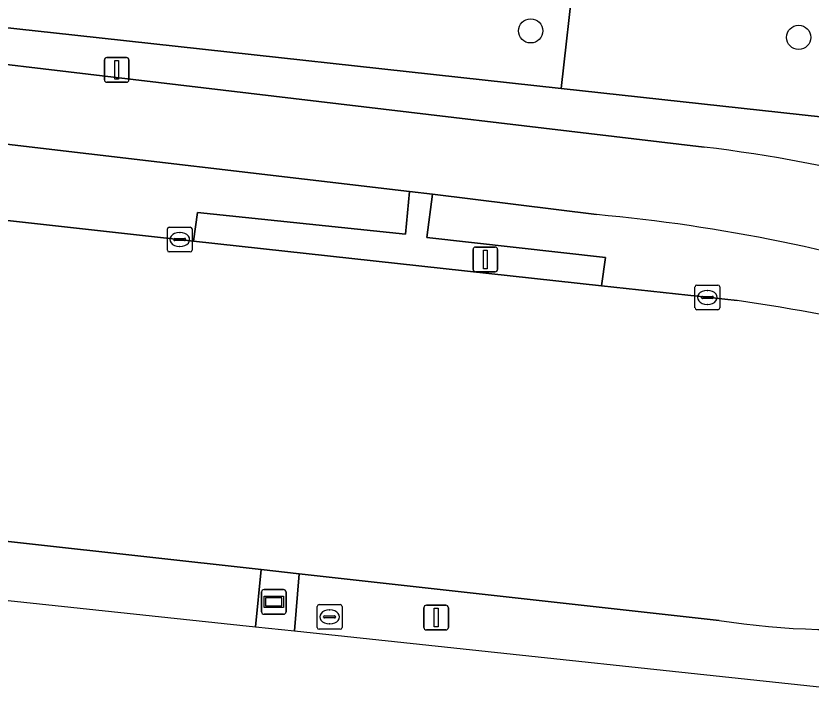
# Model space of a CAD drawing. Extents: x 161928 to 163071, y 386474 to 387428.
# Drawn here: x 162221.75 to 162253.9, y 386488.3 to 386515.81 of the extents above; entities that cross this region are included whole.
import ezdxf

# ---------------------------------------------------------------- set-up
doc = ezdxf.new("R2010")
doc.units = 0
for name, color, linetype in [('IMGEO_Berm_groen', 7, 'Continuous'), ('IMGEO_Boom', 7, 'Continuous'), ('IMGEO_Fietspad_gesloten', 7, 'Continuous'), ('IMGEO_Gemengd_bos', 7, 'Continuous'), ('IMGEO_Groenvoorziening', 7, 'Continuous'), ('IMGEO_Kolk', 7, 'Continuous'), ('IMGEO_Lichtmast', 7, 'Continuous'), ('IMGEO_Muur', 7, 'Continuous'), ('IMGEO_Reclamebord', 7, 'Continuous'), ('IMGEO_Rijbaan_regionaal_gesloten', 7, 'Continuous'), ('IMGEO_Rioolput', 7, 'Continuous'), ('IMGEO_Voetpad_open', 7, 'Continuous')]:
    doc.layers.add(name, color=color, linetype=linetype)

msp = doc.modelspace()

# ---------------------------------------------------------------- linework, layer by layer
at = {"layer": 'IMGEO_Berm_groen'}
for points in [[(162204.642, 386509.392), (162228.922, 386506.704), (162229.092, 386507.852), (162237.5, 386506.976), (162237.663, 386508.709), (162220.439, 386510.724)], [(162245.22, 386507.772), (162238.589, 386508.594), (162238.369, 386506.84), (162245.582, 386506.038), (162245.422, 386504.885), (162250.911, 386504.292)], [(162231.431, 386491.103), (162231.661, 386493.416), (162203.303, 386496.561)], [(162202.949, 386494.134), (162231.431, 386491.103)], [(162250.188, 386491.361), (162233.199, 386493.245), (162233.006, 386490.936), (162257.775, 386488.3)]]:
    msp.add_lwpolyline(points, dxfattribs=at)
for centre, radius, start, end in [((162239.1, 386439.978), 68.069, 72.11431, 84.84135), ((162242.843, 386445.504), 59.339, 68.64521, 82.18575), ((162254.999, 386522.126), 31.139, 261.1128, 275.8622)]:
    msp.add_arc(centre, radius, start, end, dxfattribs=at)
at = {"layer": 'IMGEO_Boom'}
for centre in [(162242.56, 386515.203), (162253.396, 386514.939)]:
    msp.add_circle(centre, 0.489, dxfattribs=at)
at = {"layer": 'IMGEO_Fietspad_gesloten'}
for points in [[(162249.57, 386510.502), (162212.718, 386514.865), (162205.323, 386515.589), (162202.846, 386515.924)], [(162201.4, 386510.104), (162201.741, 386513.017), (162205.142, 386512.679), (162220.439, 386510.724), (162237.663, 386508.709), (162238.589, 386508.594), (162245.22, 386507.772)]]:
    msp.add_lwpolyline(points, dxfattribs=at)
for centre, radius, start, end in [((162242.399, 386450.863), 60.069, 67.68753, 83.14413), ((162239.1, 386439.978), 68.069, 72.11431, 84.84135)]:
    msp.add_arc(centre, radius, start, end, dxfattribs=at)
at = {"layer": 'IMGEO_Gemengd_bos'}
for points in [[(162244.314, 386517.547), (162224.653, 386519.735), (162210.364, 386521.35), (162203.272, 386522.117), (162212.87, 386516.261), (162224.131, 386515.029), (162243.789, 386512.877)], [(162256.748, 386511.459), (162259.637, 386510.771), (162272.737, 386509.296), (162273.275, 386514.324), (162244.314, 386517.547), (162243.789, 386512.877)]]:
    msp.add_lwpolyline(points, close=True, dxfattribs=at)
at = {"layer": 'IMGEO_Groenvoorziening'}
msp.add_lwpolyline([(162380.871, 386491.346), (162381.458, 386496.265), (162381.983, 386500), (162382.205, 386501.975), (162371.516, 386503.188), (162370.953, 386498.22), (162297.494, 386506.509), (162297.39, 386505.635), (162272.624, 386508.235), (162272.737, 386509.296), (162259.637, 386510.771), (162256.748, 386511.459), (162243.789, 386512.877), (162224.131, 386515.029), (162212.87, 386516.261), (162203.272, 386522.117), (162202.401, 386522.176), (162203.943, 386517.405), (162205.389, 386517.222), (162205.323, 386515.589), (162212.718, 386514.865), (162249.57, 386510.502)], dxfattribs=at)
msp.add_arc((162242.399, 386450.863), 60.069, 67.68753, 83.14413, dxfattribs=at)
at = {"layer": 'IMGEO_Kolk'}
for p, q in [((162227.946, 386507.265), (162228.798, 386507.265)), ((162227.871, 386506.339), (162227.871, 386507.191)), ((162228.359, 386507.045), (162228.384, 386507.045)), ((162228.872, 386507.191), (162228.872, 386506.339)), ((162228.13, 386506.759), (162228.13, 386506.771)), ((162228.568, 386506.722), (162228.17, 386506.722)), ((162228.173, 386506.808), (162228.571, 386506.808)), ((162228.614, 386506.771), (162228.614, 386506.759)), ((162228.798, 386506.265), (162227.946, 386506.265)), ((162228.382, 386506.485), (162228.357, 386506.485)), ((162249.205, 386503.996), (162249.205, 386504.848)), ((162249.28, 386504.922), (162250.132, 386504.922)), ((162249.693, 386504.702), (162249.718, 386504.702)), ((162250.206, 386504.848), (162250.206, 386503.996)), ((162249.464, 386504.416), (162249.464, 386504.428)), ((162249.902, 386504.379), (162249.504, 386504.379)), ((162249.507, 386504.465), (162249.905, 386504.465)), ((162249.948, 386504.428), (162249.948, 386504.416)), ((162249.716, 386504.142), (162249.691, 386504.142)), ((162250.132, 386503.922), (162249.28, 386503.922))]:
    msp.add_line(p, q, dxfattribs=at)
for points in [[(162227.946, 386507.265), (162228.798, 386507.265)], [(162227.871, 386506.339), (162227.871, 386507.191)], [(162228.872, 386507.191), (162228.872, 386506.339)], [(162228.798, 386506.265), (162227.946, 386506.265)], [(162249.205, 386503.996), (162249.205, 386504.848)], [(162249.28, 386504.922), (162250.132, 386504.922)], [(162250.206, 386504.848), (162250.206, 386503.996)], [(162250.132, 386503.922), (162249.28, 386503.922)]]:
    msp.add_lwpolyline(points, dxfattribs=at)
for centre, radius, start, end in [((162227.948, 386507.189), 0.0765, 91.552, 178.448), ((162227.948, 386507.189), 0.0765, 91.552, 178.448), ((162228.796, 386507.189), 0.0765, 1.552, 88.448), ((162228.796, 386507.189), 0.0765, 1.552, 88.448), ((162228.17, 386506.768), 0.0403, 85.8775, 175.7526), ((162228.167, 386506.758), 0.0366, 178.938, 274.7102), ((162228.571, 386506.765), 0.043, 264.8664, 352.4533), ((162228.575, 386506.77), 0.0386, 1.7309, 96.639), ((162227.948, 386506.341), 0.0765, 181.552, 268.448), ((162227.948, 386506.341), 0.0765, 181.552, 268.448), ((162228.796, 386506.341), 0.0765, 271.552, 358.448), ((162228.796, 386506.341), 0.0765, 271.552, 358.448), ((162249.282, 386504.846), 0.0765, 91.552, 178.448), ((162249.282, 386504.846), 0.0765, 91.552, 178.448), ((162250.13, 386504.846), 0.0765, 1.552, 88.448), ((162250.13, 386504.846), 0.0765, 1.552, 88.448), ((162249.504, 386504.425), 0.0403, 85.8775, 175.7526), ((162249.501, 386504.415), 0.0366, 178.938, 274.7102), ((162249.905, 386504.422), 0.043, 264.8664, 352.4533), ((162249.909, 386504.427), 0.0386, 1.7309, 96.639), ((162249.282, 386503.998), 0.0765, 181.552, 268.448), ((162249.282, 386503.998), 0.0765, 181.552, 268.448), ((162250.13, 386503.998), 0.0765, 271.552, 358.448), ((162250.13, 386503.998), 0.0765, 271.552, 358.448)]:
    msp.add_arc(centre, radius, start, end, dxfattribs=at)
for centre, major_axis, ratio, start_param, end_param in [((162228.358, 386506.765), (-0.387, 0.002), 0.722429, 4.712389, 7.853982), ((162228.383, 386506.765), (-0.39, 0.002), 0.717154, 1.570796, 4.712389), ((162249.692, 386504.422), (-0.387, 0.002), 0.722429, 4.712389, 7.853982), ((162249.717, 386504.422), (-0.39, 0.002), 0.717154, 1.570796, 4.712389)]:
    msp.add_ellipse(centre, major_axis=major_axis, ratio=ratio, start_param=start_param, end_param=end_param, dxfattribs=at)
at = {"layer": 'IMGEO_Lichtmast'}
for p, q in [((162225.327, 386513.226), (162225.327, 386514.026)), ((162225.327, 386514.026), (162225.327, 386513.226)), ((162225.427, 386514.126), (162226.217, 386514.126)), ((162226.217, 386514.126), (162225.427, 386514.126)), ((162226.317, 386514.026), (162226.317, 386513.226)), ((162226.317, 386513.226), (162226.317, 386514.026)), ((162226.217, 386513.126), (162225.427, 386513.126)), ((162225.427, 386513.126), (162226.217, 386513.126)), ((162240.234, 386505.559), (162240.234, 386506.359)), ((162240.234, 386506.359), (162240.234, 386505.559)), ((162240.334, 386506.459), (162241.124, 386506.459)), ((162241.124, 386506.459), (162240.334, 386506.459)), ((162241.224, 386506.359), (162241.224, 386505.559)), ((162241.224, 386505.559), (162241.224, 386506.359)), ((162241.124, 386505.459), (162240.334, 386505.459)), ((162240.334, 386505.459), (162241.124, 386505.459)), ((162238.244, 386491.075), (162238.244, 386491.875)), ((162238.244, 386491.875), (162238.244, 386491.075)), ((162238.344, 386491.975), (162239.134, 386491.975)), ((162239.134, 386491.975), (162238.344, 386491.975)), ((162239.234, 386491.875), (162239.234, 386491.075)), ((162239.234, 386491.075), (162239.234, 386491.875)), ((162239.134, 386490.975), (162238.344, 386490.975)), ((162238.344, 386490.975), (162239.134, 386490.975))]:
    msp.add_line(p, q, dxfattribs=at)
for points in [[(162225.747, 386514.001), (162225.897, 386514.001), (162225.897, 386513.251), (162225.747, 386513.251), (162225.747, 386514.001)], [(162240.654, 386506.334), (162240.804, 386506.334), (162240.804, 386505.584), (162240.654, 386505.584), (162240.654, 386506.334)], [(162238.664, 386491.85), (162238.814, 386491.85), (162238.814, 386491.1), (162238.664, 386491.1), (162238.664, 386491.85)]]:
    msp.add_lwpolyline(points, dxfattribs=at)
for centre, start, end in [((162225.427, 386514.026), 90, 180), ((162225.427, 386514.026), 90, 180), ((162226.217, 386514.026), 0, 90), ((162226.217, 386514.026), 360, 90), ((162225.427, 386513.226), 180, 270), ((162225.427, 386513.226), 180, 270), ((162226.217, 386513.226), 270, 0), ((162226.217, 386513.226), 270, 0), ((162240.334, 386506.359), 90, 180), ((162240.334, 386506.359), 90, 180), ((162241.124, 386506.359), 0, 90), ((162241.124, 386506.359), 360, 90), ((162240.334, 386505.559), 180, 270), ((162240.334, 386505.559), 180, 270), ((162241.124, 386505.559), 270, 0), ((162241.124, 386505.559), 270, 0), ((162238.344, 386491.875), 90, 180), ((162238.344, 386491.875), 90, 180), ((162239.134, 386491.875), 0, 90), ((162239.134, 386491.875), 360, 90), ((162238.344, 386491.075), 180, 270), ((162238.344, 386491.075), 180, 270), ((162239.134, 386491.075), 270, 0), ((162239.134, 386491.075), 270, 0)]:
    msp.add_arc(centre, 0.1, start, end, dxfattribs=at)
at = {"layer": 'IMGEO_Muur'}
for points in [[(162224.131, 386515.029), (162212.87, 386516.261), (162203.272, 386522.117)], [(162243.789, 386512.877), (162224.131, 386515.029)], [(162259.637, 386510.771), (162256.748, 386511.459), (162243.789, 386512.877)]]:
    msp.add_lwpolyline(points, dxfattribs=at)
at = {"layer": 'IMGEO_Reclamebord'}
for p, q in [((162231.68, 386491.711), (162231.68, 386492.511)), ((162231.68, 386492.511), (162231.68, 386491.711)), ((162231.78, 386492.611), (162232.57, 386492.611)), ((162232.57, 386492.611), (162231.78, 386492.611)), ((162232.67, 386492.511), (162232.67, 386491.711)), ((162232.67, 386491.711), (162232.67, 386492.511)), ((162232.57, 386491.611), (162231.78, 386491.611)), ((162231.78, 386491.611), (162232.57, 386491.611))]:
    msp.add_line(p, q, dxfattribs=at)
for points in [[(162231.781, 386492.343), (162232.569, 386492.343), (162232.569, 386491.879), (162231.781, 386491.879), (162231.781, 386492.343)], [(162231.846, 386492.278), (162231.846, 386491.944), (162232.504, 386491.944), (162232.504, 386492.278), (162231.846, 386492.278)]]:
    msp.add_lwpolyline(points, dxfattribs=at)
for centre, start, end in [((162231.78, 386492.511), 90, 180), ((162231.78, 386492.511), 90, 180), ((162232.57, 386492.511), 0, 90), ((162232.57, 386492.511), 360, 90), ((162231.78, 386491.711), 180, 270), ((162231.78, 386491.711), 180, 270), ((162232.57, 386491.711), 270, 0), ((162232.57, 386491.711), 270, 0)]:
    msp.add_arc(centre, 0.1, start, end, dxfattribs=at)
at = {"layer": 'IMGEO_Rijbaan_regionaal_gesloten'}
msp.add_lwpolyline([(162250.911, 386504.292), (162245.422, 386504.885), (162228.922, 386506.704), (162204.642, 386509.392), (162204.29, 386506.024), (162203.303, 386496.561), (162231.661, 386493.416), (162233.199, 386493.245), (162250.188, 386491.361)], dxfattribs=at)
for centre, radius, start, end in [((162242.843, 386445.504), 59.339, 68.64521, 82.18575), ((162254.999, 386522.126), 31.139, 261.1128, 275.8622)]:
    msp.add_arc(centre, radius, start, end, dxfattribs=at)
at = {"layer": 'IMGEO_Rioolput'}
for p, q in [((162233.932, 386491.078), (162233.932, 386491.93)), ((162234.007, 386492.004), (162234.859, 386492.004)), ((162234.42, 386491.784), (162234.445, 386491.784)), ((162234.933, 386491.93), (162234.933, 386491.078)), ((162234.191, 386491.498), (162234.191, 386491.51)), ((162234.629, 386491.461), (162234.231, 386491.461)), ((162234.234, 386491.547), (162234.632, 386491.547)), ((162234.675, 386491.51), (162234.675, 386491.498)), ((162234.443, 386491.224), (162234.418, 386491.224)), ((162234.859, 386491.004), (162234.007, 386491.004))]:
    msp.add_line(p, q, dxfattribs=at)
for points in [[(162233.932, 386491.078), (162233.932, 386491.93)], [(162234.007, 386492.004), (162234.859, 386492.004)], [(162234.933, 386491.93), (162234.933, 386491.078)], [(162234.859, 386491.004), (162234.007, 386491.004)]]:
    msp.add_lwpolyline(points, dxfattribs=at)
for centre, radius, start, end in [((162234.009, 386491.928), 0.0765, 91.552, 178.448), ((162234.009, 386491.928), 0.0765, 91.552, 178.448), ((162234.857, 386491.928), 0.0765, 1.552, 88.448), ((162234.857, 386491.928), 0.0765, 1.552, 88.448), ((162234.231, 386491.507), 0.0403, 85.8775, 175.7526), ((162234.228, 386491.497), 0.0366, 178.938, 274.7102), ((162234.632, 386491.504), 0.043, 264.8664, 352.4533), ((162234.636, 386491.509), 0.0386, 1.7309, 96.639), ((162234.009, 386491.08), 0.0765, 181.552, 268.448), ((162234.009, 386491.08), 0.0765, 181.552, 268.448), ((162234.857, 386491.08), 0.0765, 271.552, 358.448), ((162234.857, 386491.08), 0.0765, 271.552, 358.448)]:
    msp.add_arc(centre, radius, start, end, dxfattribs=at)
for centre, major_axis, ratio, start_param, end_param in [((162234.419, 386491.504), (-0.387, 0.002), 0.722429, 4.712389, 7.853982), ((162234.444, 386491.504), (-0.39, 0.002), 0.717154, 1.570796, 4.712389)]:
    msp.add_ellipse(centre, major_axis=major_axis, ratio=ratio, start_param=start_param, end_param=end_param, dxfattribs=at)
at = {"layer": 'IMGEO_Voetpad_open'}
for points in [[(162238.589, 386508.594), (162237.663, 386508.709), (162237.5, 386506.976), (162229.092, 386507.852), (162228.922, 386506.704), (162245.422, 386504.885), (162245.582, 386506.038), (162238.369, 386506.84)], [(162231.431, 386491.103), (162233.006, 386490.936), (162233.199, 386493.245), (162231.661, 386493.416)]]:
    msp.add_lwpolyline(points, close=True, dxfattribs=at)

doc.saveas('drawing.dxf')
